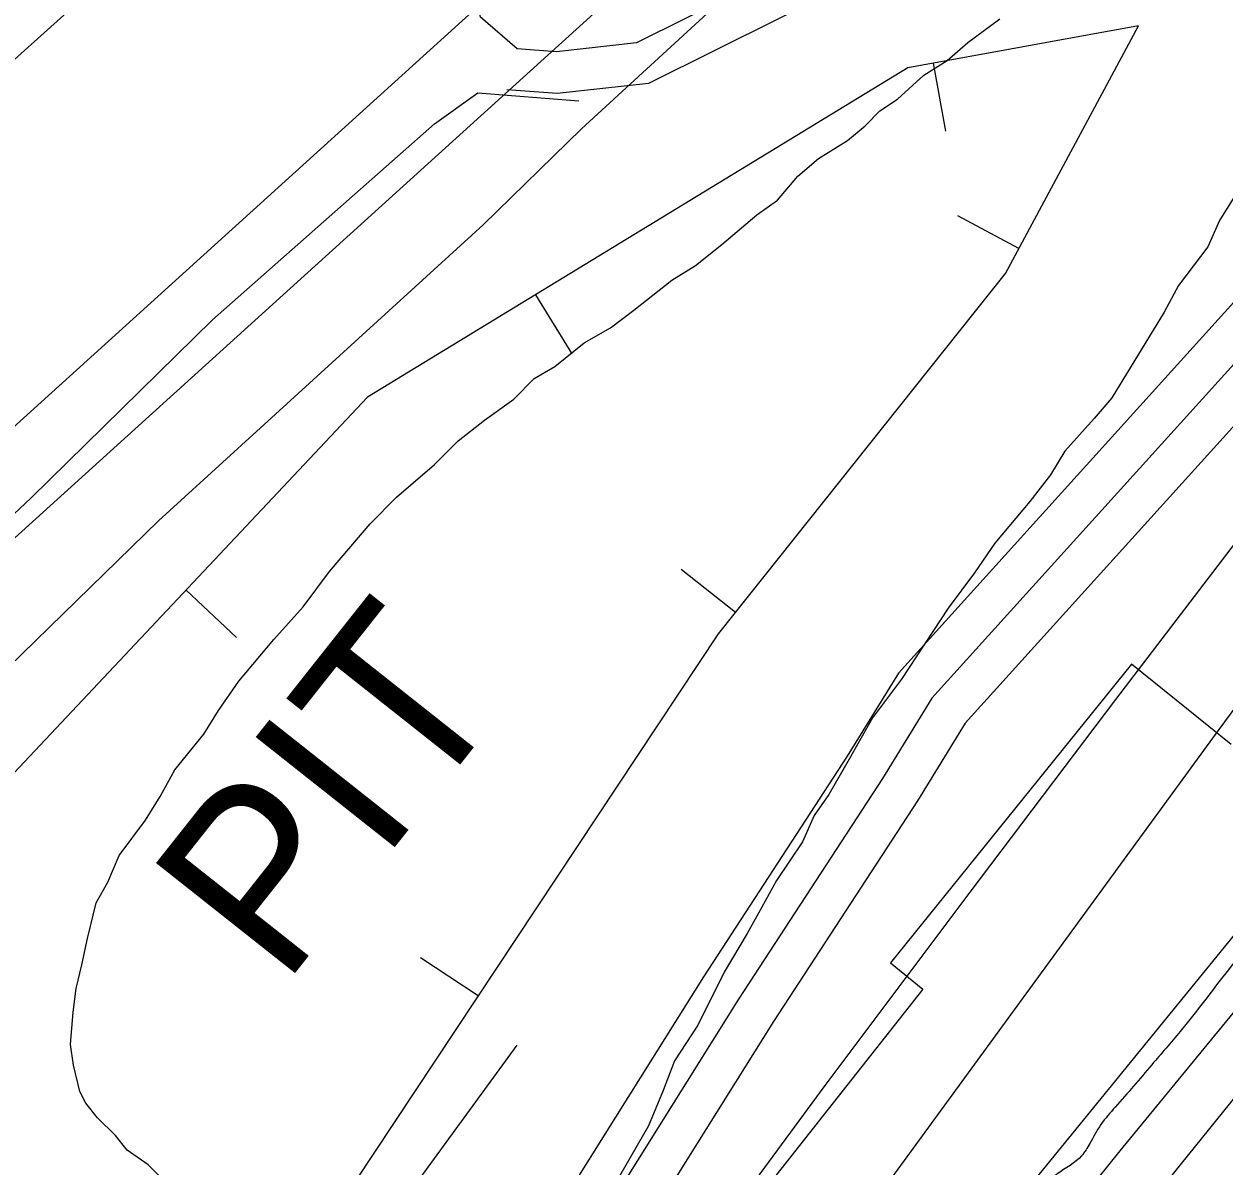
# Model space of a CAD drawing. Extents: x 3324104 to 3361979, y 612876 to 638273.
# Drawn here: x 3334359.3 to 3334792.2, y 623340.2 to 623752.2 of the extents above; entities that cross this region are included whole.
import ezdxf

# ---------------------------------------------------------------- set-up
doc = ezdxf.new("R2010")
doc.units = 0
for name, color, linetype in [('V-BORW-IDEN', 7, 'Continuous'), ('V-BORW-LINE', 7, 'Continuous'), ('V-FLOD-BASE', 7, 'Continuous'), ('V-LEVE-TOET', 7, 'Continuous'), ('V-RIVR-EDGE', 7, 'Continuous'), ('V-ROAD-CNTR', 7, 'Continuous'), ('V-RRAP-RVMT', 7, 'Continuous'), ('V-SITE-VEGE', 7, 'Continuous'), ('V-SURV-LINE', 7, 'Continuous'), ('V-TOPO-DPTH', 7, 'Continuous'), ('V-TOPO-MAJR', 7, 'Continuous'), ('V-TOPO-MINR', 7, 'Continuous')]:
    doc.layers.add(name, color=color, linetype=linetype)

msp = doc.modelspace()

# ---------------------------------------------------------------- linework, layer by layer
at = {"layer": 'V-BORW-LINE'}
for p, q in [((3334687.34, 623738.12), (3334691.82, 623713.52)), ((3334718.22, 623671.2), (3334696.2, 623683.03)), ((3334543.9, 623654.55), (3334556.92, 623633.21)), ((3334615.97, 623539.86), (3334596.41, 623555.44)), ((3334417.76, 623547.97), (3334435.97, 623530.84)), ((3334523.21, 623401.52), (3334502.37, 623415.34))]:
    msp.add_line(p, q, dxfattribs=at)
for points in [[(3333988.18, 622659.42), (3334214.15, 623003.49), (3334427.63, 623257.4), (3334609.87, 623532.2), (3334713.41, 623662.23), (3334761.44, 623751.61), (3334678.15, 623736.44), (3334483.19, 623617.52), (3334201.29, 623317.85), (3333996.72, 623050.8), (3333813.26, 622812.79), (3333698.08, 622623.82), (3333781.42, 622543.69), (3333908.64, 622561.68), (3333988.18, 622659.42)], [(3334442.08, 623279.19), (3334609.87, 623532.2), (3334713.41, 623662.23), (3334761.44, 623751.61), (3334678.15, 623736.44), (3334483.19, 623617.52), (3334201.29, 623317.85), (3333996.72, 623050.8), (3333813.26, 622812.79), (3333803.88, 622797.4)]]:
    msp.add_lwpolyline(points, dxfattribs=at)
at = {"layer": 'V-FLOD-BASE'}
msp.add_lwpolyline([(3334097.28, 623299.65), (3334136.98, 623347.88), (3334179.82, 623398.23), (3334235.26, 623455.01), (3334289.64, 623513.35), (3334361.86, 623581.31), (3334427.26, 623645.52), (3334507.37, 623716.17), (3334523.09, 623727.34), (3334559.46, 623724.45)], dxfattribs=at)
at = {"layer": 'V-LEVE-TOET'}
for points in [[(3335701.58, 624952.61), (3335631.17, 624889.95), (3335535.66, 624803.08), (3335430.66, 624709.92), (3335342.55, 624630.15), (3335298.09, 624589.64), (3335211.63, 624512.36), (3335101.7, 624412.95), (3334995.89, 624317.72), (3334934.13, 624262.17), (3334867.42, 624203.27), (3334831.6, 624171.1), (3334778.91, 624123.07), (3334706.02, 624059.57), (3334608.02, 623972.68), (3334592.77, 623961.8), (3334567.63, 623941.31), (3334535.54, 623909.59), (3334443.38, 623818.19), (3334330.98, 623717.1)], [(3334167.98, 623322.17), (3334221.23, 623386.7), (3334294.53, 623462.56), (3334407.86, 623573.01), (3334524.94, 623679.76), (3334560.5, 623714.33), (3334617.55, 623766.95), (3334718.33, 623860.16), (3334885.16, 623999.33), (3335035.66, 624127.21), (3335145.36, 624223.47), (3335252.76, 624327.91), (3335376.56, 624434.71), (3335504.04, 624548.25), (3335618.21, 624646.78), (3335734.55, 624752.78), (3335816.79, 624830.2)]]:
    msp.add_lwpolyline(points, dxfattribs=at)
at = {"layer": 'V-RIVR-EDGE'}
msp.add_spline([(3334928.97, 623567.85), (3334918.71, 623560.2), (3334914.68, 623556.19), (3334911.74, 623548.52), (3334903.31, 623541.96), (3334897.46, 623537.59), (3334883.89, 623523.37), (3334877.3, 623516.44), (3334875.1, 623512.79), (3334874.72, 623510.23), (3334869.21, 623497.09), (3334851.98, 623477.02), (3334839.87, 623459.87), (3334820.45, 623439.82), (3334813.49, 623432.89), (3334808.72, 623428.15), (3334791.86, 623408.45), (3334776.46, 623388.75), (3334766.19, 623376.71), (3334752.99, 623361.39), (3334747.86, 623355.19), (3334743.82, 623348.25), (3334740.89, 623343.87), (3334732.1, 623337.31), (3334728.8, 623334.4), (3334724.77, 623329.29), (3334712.3, 623315.07), (3334705.34, 623307.04), (3334701.67, 623300.47), (3334697.25, 623288.42), (3334692.47, 623279.29), (3334670.85, 623254.12), (3334652.51, 623232.23), (3334641.14, 623216.91), (3334634.54, 623206.32), (3334620.97, 623189.18), (3334601.16, 623162.54), (3334593.83, 623152.69), (3334582.08, 623132.98), (3334567.04, 623111.08), (3334554.2, 623092.11), (3334532.19, 623061.45), (3334516.05, 623038.46), (3334501.73, 623013.64), (3334486.32, 622989.92), (3334474.96, 622976.42), (3334471.29, 622971.31), (3334468.71, 622964.01), (3334466.11, 622945.37), (3334458.39, 622929.31), (3334449.59, 622916.9), (3334437.49, 622903.41), (3334430.89, 622897.21), (3334429.42, 622893.92), (3334430.51, 622889.17), (3334430.13, 622884.78), (3334422.09, 622884.44), (3334418.06, 622881.52), (3334414.39, 622876.78), (3334408.87, 622862.17), (3334399.7, 622849.03), (3334390.17, 622835.53), (3334378.44, 622826.06), (3334363.06, 622813.66), (3334337.75, 622777.9), (3334331.13, 622762.57), (3334327.81, 622750.15), (3334323.78, 622746.5), (3334319.75, 622741.39), (3334312.78, 622733), (3334306.55, 622727.54), (3334299.94, 622714.39), (3334295.53, 622705.63), (3334291.88, 622705.27), (3334287.48, 622702.36), (3334279.79, 622694.34), (3334261.06, 622661.85), (3334258.85, 622655.27), (3334258.48, 622650.52), (3334256.27, 622646.14), (3334249.67, 622637.39), (3334242.68, 622620.59), (3334233.12, 622595.39), (3334227.97, 622581.88), (3334227.22, 622574.2), (3334223.91, 622567.63), (3334219.88, 622563.62), (3334214.74, 622557.05), (3334213.27, 622550.47), (3334212.51, 622539.88), (3334211.02, 622528.55), (3334205.89, 622523.08), (3334199.67, 622521.63), (3334192.36, 622521.65), (3334181.38, 622517.65), (3334175.51, 622506.7), (3334173.65, 622495.01), (3334174.34, 622480.02), (3334173.22, 622468.69), (3334165.51, 622456.28), (3334156.34, 622440.95), (3334148.28, 622435.49), (3334140.95, 622428.56), (3334132.89, 622422.37), (3334131.79, 622417.62), (3334130.28, 622400.8), (3334129.53, 622392.03), (3334127.69, 622388.75), (3334124.76, 622384.73), (3334120.37, 622384.01), (3334113.42, 622383.67), (3334109.39, 622378.92), (3334105.72, 622372.72), (3334106.08, 622370.89), (3334106.8, 622364.67), (3334104.22, 622358.83), (3334092.86, 622346.07), (3334087.37, 622343.89), (3334077.85, 622335.14), (3334066.49, 622326.03), (3334058.79, 622317.64), (3334055.47, 622304.48), (3334054.73, 622298.64), (3334054.34, 622290.23), (3334052.14, 622286.22), (3334045.55, 622285.14), (3334038.59, 622277.84), (3334027.23, 622264.71), (3334003.75, 622232.6), (3333990.17, 622210.33), (3333969.97, 622172), (3333947.58, 622134.04), (3333931.07, 622108.49), (3333921.53, 622095.36), (3333906.11, 622069.44), (3333885.18, 622030.74), (3333866.11, 622004.11), (3333836.74, 621954.1), (3333808.83, 621904.82), (3333789, 621866.49), (3333773.55, 621825.22), (3333764.35, 621802.58), (3333753.68, 621773.36), (3333750.32, 621746.32), (3333745.51, 621722.57), (3333743.29, 621710.51), (3333742.49, 621684.19), (3333742.81, 621665.91), (3333738.03, 621655.69), (3333731.42, 621640.35), (3333723.35, 621629.41), (3333720.4, 621621.37), (3333716.71, 621607.86), (3333712.63, 621581.55), (3333709.64, 621557.06), (3333708.86, 621537.32), (3333711.36, 621514.29), (3333711.7, 621504.05), (3333710.95, 621494.55), (3333705.08, 621484.33), (3333691.48, 621455.48), (3333683.75, 621436.13), (3333680.79, 621419.32), (3333677.82, 621402.51), (3333676.69, 621386.8), (3333678.84, 621369.25), (3333684.3, 621359), (3333685.75, 621355.34), (3333683.92, 621353.88), (3333681.35, 621349.13), (3333676.95, 621343.66), (3333671.06, 621329.79), (3333664.81, 621313.35), (3333662.97, 621308.24), (3333659.66, 621300.57), (3333655.97, 621286.69), (3333654.86, 621280.11), (3333652.29, 621278.66), (3333646.07, 621275.38), (3333642.77, 621270.27), (3333641.29, 621264.43), (3333642.01, 621259.31), (3333642, 621253.09), (3333639.78, 621245.06), (3333636.12, 621240.68), (3333634.64, 621234.47), (3333623.99, 621213.66), (3333608.54, 621175.68), (3333598.59, 621144.27), (3333594.52, 621124.9), (3333593.41, 621119.42), (3333588.28, 621113.59), (3333583.51, 621106.65), (3333577.64, 621096.43), (3333573.24, 621092.79), (3333568.85, 621090.24), (3333567.74, 621085.49), (3333565.53, 621077.45), (3333558.92, 621067.96), (3333558.55, 621064.68), (3333561.45, 621054.07), (3333560.32, 621041.64), (3333556.27, 621029.59), (3333554.8, 621025.94), (3333558.8, 621018.62), (3333564.63, 621010.19), (3333561.69, 621005.81), (3333557.67, 621003.27), (3333553.63, 620997.06), (3333546.64, 620979.17), (3333540.39, 620964.56), (3333533.77, 620947.4), (3333531.54, 620933.51), (3333527.86, 620925.11), (3333521.25, 620911.97), (3333515.75, 620906.5), (3333510.99, 620902.85), (3333508.41, 620894.82), (3333502.91, 620885.33), (3333500.32, 620874), (3333494.83, 620869.26), (3333490.43, 620866.72), (3333480.53, 620852.48), (3333474.29, 620841.9), (3333459.22, 620811.23), (3333451.52, 620799.92), (3333448.21, 620792.61), (3333444.9, 620782.75), (3333445.25, 620777.27), (3333447.42, 620768.86), (3333445.95, 620765.2), (3333442.66, 620764.85), (3333437.54, 620764.49), (3333431.68, 620759.39), (3333422.14, 620744.06), (3333414.41, 620723.61), (3333401.92, 620696.96), (3333396.42, 620690.02), (3333386.53, 620683.47), (3333377.37, 620672.89), (3333371.86, 620665.23), (3333365.63, 620658.3), (3333363.07, 620655.38), (3333362.69, 620651.36), (3333366.7, 620647.33), (3333367.42, 620644.04), (3333366.32, 620642.21), (3333361.2, 620641.13), (3333354.98, 620639.31), (3333350.58, 620631.28), (3333343.23, 620617.41), (3333342.11, 620608.64), (3333342.82, 620598.77), (3333340.98, 620591.83), (3333334.75, 620587.82), (3333330.35, 620583.45), (3333327.05, 620577.61), (3333323.76, 620575.79), (3333320.82, 620571.04), (3333318.98, 620565.56), (3333317.86, 620558.99), (3333320.77, 620553.13), (3333320.76, 620546.92), (3333316.73, 620541.81), (3333299.52, 620529.79), (3333291.45, 620522.5), (3333285.97, 620519.95), (3333281.94, 620517.04), (3333272.4, 620502.44), (3333265.42, 620489.66), (3333262.48, 620485.28), (3333258.81, 620477.25), (3333256.97, 620471.77), (3333260.96, 620459.33), (3333259.85, 620452.75), (3333255.8, 620444.72), (3333256.89, 620441.43), (3333262.72, 620434.1), (3333263.07, 620426.06), (3333261.24, 620423.51), (3333262.67, 620413.63), (3333262.66, 620408.52), (3333261.92, 620406.32), (3333256.07, 620405.61), (3333253.87, 620402.32), (3333258.98, 620396.83), (3333259.32, 620388.78), (3333259.31, 620385.13), (3333256.73, 620374.17), (3333251.23, 620369.8), (3333245.02, 620369.81), (3333242.09, 620367.99), (3333240.23, 620354.1), (3333243.49, 620342.4), (3333241.62, 620327.42), (3333235.75, 620318.66), (3333229.88, 620309.17), (3333223.29, 620302.97), (3333220.71, 620296.76), (3333219.96, 620286.89), (3333223.97, 620284.69), (3333227.62, 620283.22), (3333229.81, 620279.56), (3333228.33, 620275.18), (3333226.14, 620273.35), (3333218.46, 620273.37), (3333218.09, 620271.55), (3333218.43, 620260.58), (3333225.36, 620253.25), (3333228.64, 620249.59), (3333226.07, 620244.84), (3333215.81, 620234.63), (3333210.3, 620225.51), (3333208.81, 620213.45), (3333208.05, 620200.65), (3333209.83, 620184.57), (3333207.24, 620172.14), (3333199.15, 620150.23), (3333189.92, 620114.79), (3333184.75, 620095.07), (3333180.36, 620089.96), (3333175.2, 620073.89), (3333167.07, 620038.82), (3333162.3, 620030.06), (3333162.65, 620023.84), (3333163.7, 620004.83), (3333159.62, 619981.44), (3333146.75, 619951.87), (3333138.62, 619917.16), (3333131.98, 619891.22), (3333123.86, 619859.8), (3333118.71, 619847.39), (3333115.41, 619841.91), (3333113.14, 619813.41), (3333110.17, 619792.94), (3333103.19, 619781.26), (3333088.16, 619764.12), (3333080.84, 619760.12), (3333074.61, 619752.09), (3333073.5, 619748.07), (3333076.04, 619740.75), (3333075.3, 619736), (3333065.04, 619724.7), (3333062.1, 619720.68), (3333054.4, 619710.83), (3333044.08, 619676.86), (3333031.15, 619622.79), (3333019.73, 619586.27), (3333011.99, 619559.97), (3333004.97, 619532.2), (3333004.23, 619526.35), (3333007.5, 619517.21), (3333006.03, 619513.56), (3333002.35, 619504.79), (3332997.95, 619500.78), (3332994.65, 619495.31), (3332992.4, 619473.74), (3332989.42, 619449.26), (3332987.92, 619433.55), (3332988.61, 619417.83), (3332984.91, 619401.38), (3332980.12, 619386.41), (3332972.42, 619375.1), (3332966.88, 619354.27), (3332958.39, 619318.84), (3332949.88, 619279.01), (3332945.08, 619258.55), (3332945.79, 619249.41), (3332945.03, 619237.72), (3332939.51, 619223.84), (3332931.42, 619204.85), (3332929.91, 619185.85), (3332927.31, 619169.4), (3332922.14, 619148.95), (3332922.49, 619140.17), (3332924.3, 619133.59), (3332920.63, 619127.02), (3332919.51, 619119.34), (3332919.13, 619112.4), (3332916.91, 619099.98), (3332914.32, 619087.92), (3332905.11, 619060.89), (3332898.1, 619033.86), (3332892.56, 619012.3), (3332891.41, 618990.37), (3332890.3, 618984.16), (3332882.96, 618971.75), (3332878.52, 618949.83), (3332874.78, 618918.77), (3332873.6, 618882.22), (3332869.89, 618859.93), (3332865.82, 618842.76), (3332855.9, 618819.38), (3332845.58, 618785.41), (3332838.54, 618748.15), (3332836.99, 618714.15), (3332831.76, 618666.64), (3332832.42, 618639.23), (3332838.58, 618615.82), (3332848.01, 618586.55), (3332849.43, 618569.37), (3332847.54, 618545.97), (3332848.96, 618525.87), (3332853.23, 618480.16), (3332859.29, 618418), (3332861.03, 618383.64), (3332865.68, 618343.05), (3332869.61, 618305.75), (3332871.95, 618265.06)], degree=3, dxfattribs=at)
at = {"layer": 'V-ROAD-CNTR'}
for points in [[(3335501.36, 624184.93), (3335468.57, 624157.64), (3335439.73, 624131.94), (3335399.84, 624100.1), (3335359.39, 624066.03), (3335309.42, 624030.86), (3335259.55, 624000.63), (3335208.34, 623970.75), (3335175.61, 623952.91), (3335137.22, 623937), (3335077.22, 623906.07), (3335017.17, 623857.41), (3334887.78, 623731.24), (3334686.85, 623508.98), (3334668.99, 623479.98), (3334617.07, 623400.37), (3334562.09, 623312.56)], [(3335510.96, 624173.39), (3335478.36, 624146.27), (3335449.4, 624120.47), (3335409.35, 624088.5), (3335368.55, 624054.14), (3335317.64, 624018.3), (3335267.22, 623987.74), (3335215.71, 623957.68), (3335182.09, 623939.36), (3335143.54, 623923.38), (3335085.47, 623893.44), (3335027.15, 623846.19), (3334898.59, 623720.83), (3334698.9, 623499.94), (3334681.66, 623471.95), (3334629.71, 623392.29), (3334574.27, 623303.75)], [(3334893.47, 623736.8), (3334823.73, 623795.71), (3334804.46, 623805.39), (3334788.89, 623812), (3334768.71, 623818.13), (3334747.52, 623822.16), (3334732.11, 623820.21), (3334720.69, 623815.34), (3334580.32, 623745.4), (3334551.37, 623742.18), (3334537.21, 623743.22), (3334524.06, 623754.64), (3334516.24, 623789.53), (3334598.64, 623904.69), (3334601.19, 623920.12), (3334594.35, 623943.16), (3334575.06, 623975.8)], [(3334871.56, 623735.67), (3334815.41, 623783.1), (3334798.16, 623791.77), (3334783.77, 623797.88), (3334765.12, 623803.55), (3334747.05, 623806.98), (3334736.07, 623805.59), (3334726.99, 623801.72), (3334584.62, 623730.78), (3334551.65, 623727.12), (3334533.45, 623728.46)], [(3334871.56, 623735.67), (3334674.8, 623518.02), (3334656.32, 623488.01), (3334604.43, 623408.45), (3334549.91, 623321.36)]]:
    msp.add_lwpolyline(points, dxfattribs=at)
at = {"layer": 'V-RRAP-RVMT'}
for p, q in [((3334758.87, 623521.29), (3334671.97, 623413.51)), ((3334794.86, 623492.3), (3334758.87, 623521.29)), ((3334671.97, 623413.51), (3334683.63, 623404.03)), ((3334683.63, 623404.03), (3334595.58, 623292.45))]:
    msp.add_line(p, q, dxfattribs=at)
at = {"layer": 'V-SITE-VEGE'}
for p, q in [((3334699.79, 623745.53), (3334711.42, 623754.11)), ((3334692.4, 623739.1), (3334699.79, 623745.53)), ((3334683.94, 623733.72), (3334692.4, 623739.1)), ((3334674.43, 623725.15), (3334683.94, 623733.72)), ((3334668.09, 623720.86), (3334674.43, 623725.15)), ((3334662.81, 623715.51), (3334668.09, 623720.86)), ((3334656.47, 623710.15), (3334662.81, 623715.51)), ((3334645.89, 623703.69), (3334656.47, 623710.15)), ((3334638.5, 623697.26), (3334645.89, 623703.69)), ((3334803.19, 623701.63), (3334790.58, 623681.35)), ((3334631.12, 623688.71), (3334638.5, 623697.26)), ((3334623.72, 623683.34), (3334631.12, 623688.71)), ((3334611.04, 623672.63), (3334623.72, 623683.34)), ((3334790.58, 623681.35), (3334786.4, 623671.76)), ((3334601.54, 623665.12), (3334611.04, 623672.63)), ((3334786.4, 623671.76), (3334775.88, 623657.86)), ((3334593.07, 623659.74), (3334601.54, 623665.12)), ((3334579.33, 623649.02), (3334593.07, 623659.74)), ((3334775.88, 623657.86), (3334770.63, 623648.26)), ((3334570.88, 623642.58), (3334579.33, 623649.02)), ((3334770.63, 623648.26), (3334751.72, 623617.31)), ((3334561.35, 623637.2), (3334570.88, 623642.58)), ((3334550.78, 623628.62), (3334561.35, 623637.2)), ((3334543.38, 623624.32), (3334550.78, 623628.62)), ((3334535.99, 623616.83), (3334543.38, 623624.32)), ((3334525.41, 623609.31), (3334535.99, 623616.83)), ((3334751.72, 623617.31), (3334745.4, 623609.82)), ((3334515.9, 623601.81), (3334525.41, 623609.31)), ((3334745.4, 623609.82), (3334734.85, 623598.06)), ((3334507.46, 623593.24), (3334515.9, 623601.81)), ((3334734.85, 623598.06), (3334729.6, 623589.52)), ((3334493.73, 623581.45), (3334507.46, 623593.24)), ((3334729.6, 623589.52), (3334722.23, 623579.9)), ((3334484.24, 623571.82), (3334493.73, 623581.45)), ((3334722.23, 623579.9), (3334709.59, 623564.93)), ((3334469.48, 623554.71), (3334484.24, 623571.82)), ((3334709.59, 623564.93), (3334702.22, 623554.25)), ((3334460.01, 623541.89), (3334469.48, 623554.71)), ((3334702.22, 623554.25), (3334692.75, 623541.43)), ((3334449.46, 623530.13), (3334460.01, 623541.89)), ((3334692.75, 623541.43), (3334675.93, 623515.81)), ((3334436.82, 623515.16), (3334449.46, 623530.13)), ((3334675.93, 623515.81), (3334665.4, 623501.91)), ((3334429.46, 623504.48), (3334436.82, 623515.16)), ((3334424.2, 623495.94), (3334429.46, 623504.48)), ((3334665.4, 623501.91), (3334657.01, 623486.97)), ((3334413.67, 623483.11), (3334424.2, 623495.94)), ((3334657.01, 623486.97), (3334649.66, 623474.17)), ((3334408.42, 623473.51), (3334413.67, 623483.11)), ((3334403.17, 623464.97), (3334408.42, 623473.51)), ((3334649.66, 623474.17), (3334644.4, 623466.69)), ((3334393.7, 623452.15), (3334403.17, 623464.97)), ((3334644.4, 623466.69), (3334640.22, 623457.1)), ((3334640.22, 623457.1), (3334630.75, 623443.21)), ((3334389.51, 623442.55), (3334393.7, 623452.15)), ((3334385.32, 623435.08), (3334389.51, 623442.55)), ((3334630.75, 623443.21), (3334625.51, 623433.61)), ((3334382.22, 623422.31), (3334385.32, 623435.08)), ((3334625.51, 623433.61), (3334620.26, 623424.01)), ((3334380.16, 623412.73), (3334382.22, 623422.31)), ((3334620.26, 623424.01), (3334611.86, 623410.14)), ((3334378.1, 623404.21), (3334380.16, 623412.73)), ((3334611.86, 623410.14), (3334602.43, 623390.94)), ((3334377.1, 623395.71), (3334378.1, 623404.21)), ((3334376.12, 623384.01), (3334377.1, 623395.71)), ((3334602.43, 623390.94), (3334594.02, 623378.13)), ((3334377.23, 623376.58), (3334376.12, 623384.01)), ((3334594.02, 623378.13), (3334589.85, 623367.47)), ((3334379.43, 623367.03), (3334377.23, 623376.58)), ((3334381.58, 623362.79), (3334379.43, 623367.03)), ((3334589.85, 623367.47), (3334584.62, 623354.68)), ((3334385.87, 623357.51), (3334381.58, 623362.79)), ((3334392.29, 623351.18), (3334385.87, 623357.51)), ((3334396.58, 623345.9), (3334392.29, 623351.18)), ((3334584.62, 623354.68), (3334574.13, 623336.54)), ((3334404.06, 623340.63), (3334396.58, 623345.9)), ((3334414.76, 623330.09), (3334404.06, 623340.63))]:
    msp.add_line(p, q, dxfattribs=at)
at = {"layer": 'V-SURV-LINE'}
for points in [[(3334202.04, 623467.87), (3335561.04, 624698.74)], [(3335581.19, 624676.51), (3334222.19, 623445.65)]]:
    msp.add_lwpolyline(points, dxfattribs=at)
at = {"layer": 'V-TOPO-DPTH'}
msp.add_lwpolyline([(3336100.8, 624614.9), (3335693.75, 624249.59), (3335679.26, 624236.53), (3335664.63, 624223.63), (3335649.9, 624210.84), (3335609.17, 624175.85), (3335574.23, 624146.17), (3335088.37, 623741.12), (3335073.98, 623727.08), (3335059.96, 623712.7), (3335046.48, 623697.81), (3335033.36, 623682.57), (3334804.78, 623406.73), (3334754.69, 623345.59), (3334705.09, 623284.06)], dxfattribs=at)
at = {"layer": 'V-TOPO-MAJR'}
for points in [[(3334933.52, 623744.7), (3334753.11, 623508.48), (3334700.5, 623439.02), (3334648.28, 623369.27), (3334596.63, 623299.09)], [(3333667.63, 622318.5), (3333676.77, 622312.59), (3333689.3, 622309.47), (3333706.54, 622313.26), (3333722.46, 622319.49), (3333736.41, 622329.37), (3333749.04, 622341.69), (3333895.04, 622524.59), (3333905.35, 622537.65), (3333915.58, 622550.77), (3333925.68, 622563.99), (3333935.69, 622577.28), (3334001.2, 622665.13), (3334043.96, 622722.35), (3334086.8, 622779.51), (3334129.76, 622836.58), (3334172.8, 622893.58), (3334335.5, 623108.6), (3334350.42, 623128.42), (3334365.26, 623148.29), (3334380, 623168.24), (3334394.66, 623188.24), (3334537.25, 623383.74)]]:
    msp.add_lwpolyline(points, dxfattribs=at)
at = {"layer": 'V-TOPO-MINR'}
for points in [[(3336173.22, 624780.15), (3335642.98, 624249.74), (3335639.53, 624246.68), (3335636.02, 624243.69), (3335632.42, 624240.8), (3335628.76, 624237.98), (3335625.03, 624235.26), (3335621.27, 624232.59), (3335617.44, 624230.01), (3335613.57, 624227.49), (3335012.02, 623785.9), (3335004.22, 623777.04), (3334996.54, 623768.07), (3334989.07, 623758.94), (3334981.74, 623749.69), (3334926.74, 623678.77), (3334892.21, 623633.83), (3334857.93, 623588.69), (3334824.05, 623543.26), (3334790.43, 623497.63), (3334481.36, 623074.35)], [(3336187.25, 624716.19), (3335679.75, 624262.69), (3335672.47, 624255.7), (3335665.13, 624248.78), (3335657.7, 624241.96), (3335650.21, 624235.21), (3335622.04, 624210.17), (3335604.81, 624195.17), (3335587.38, 624180.41), (3335569.64, 624166.02), (3335551.71, 624151.88), (3335533.54, 624138.02), (3335515.27, 624124.3), (3335087.85, 623769.03), (3335066.06, 623747.71), (3335044.86, 623725.85), (3335024.54, 623703.15), (3335004.81, 623679.91), (3334600.48, 623183.82)], [(3336100.8, 624614.9), (3335693.75, 624249.59), (3335679.26, 624236.53), (3335664.63, 624223.63), (3335649.9, 624210.84), (3335609.17, 624175.85), (3335574.23, 624146.17), (3335088.37, 623741.12), (3335073.98, 623727.08), (3335059.96, 623712.7), (3335046.48, 623697.81), (3335033.36, 623682.57), (3334804.78, 623406.73), (3334754.69, 623345.59), (3334705.09, 623284.06)], [(3335648.87, 624181.37), (3335594.25, 624136.65), (3335542.82, 624094.48), (3335231.33, 623837.84), (3335207.35, 623818.34), (3335204.41, 623815.96), (3335182.07, 623797.44), (3335160.01, 623778.6), (3335138.37, 623759.29), (3335117.01, 623739.65), (3335088.89, 623713.22), (3335081.93, 623706.45), (3335075.12, 623699.51), (3335068.55, 623692.35), (3335062.15, 623685.04), (3334974.22, 623581.03), (3334924.22, 623521.4), (3334874.53, 623461.5), (3334825.33, 623401.21), (3334776.45, 623340.65), (3334554.67, 623063.64)]]:
    msp.add_lwpolyline(points, dxfattribs=at)

# ---------------------------------------------------------------- texts
at = {"layer": 'V-BORW-IDEN'}
msp.add_text('PIT', height=64, rotation=51.6357, dxfattribs=at).set_placement((3334452.75, 623404.26))

doc.saveas('drawing.dxf')
